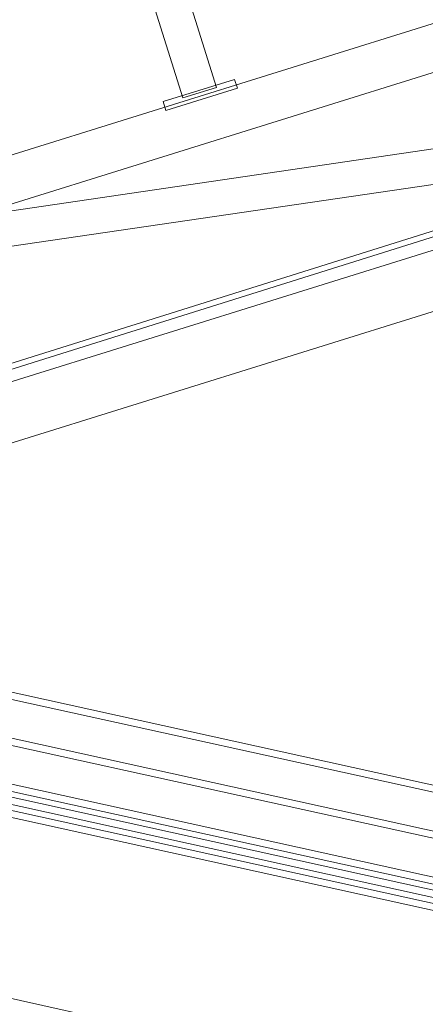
# Model space of a CAD drawing. Header units: millimetres. Extents: x -4738 to 65662, y -68080 to 6847.
# Tile 859 of 1056: x 21895 to 22242, y 1667 to 2510. Entities that reach past the tile are written whole.
import ezdxf

# ---------------------------------------------------------------- set-up
doc = ezdxf.new("R2010")
doc.units = ezdxf.units.MM
for name, color, linetype, lineweight in [('COTAS_P', 1, 'Continuous', 0), ('lateral_C02', 7, 'Continuous', 0), ('lateral_C10', 7, 'Continuous', 0)]:
    doc.layers.add(name, color=color, linetype=linetype, lineweight=lineweight)
doc.dimstyles.new('R19_100', dxfattribs={"dimtxt": 250, "dimasz": 150, "dimexe": 150, "dimexo": 80, "dimgap": 100, "dimtad": 1, "dimtih": 1, "dimtoh": 1, "dimdsep": 46, "dimcen": 0.09, "dimadec": 0, "dimazin": 0, "dimtfac": 1, "dimtdec": 4, "dimtofl": 0, "dimtmove": 0, "dimatfit": 3, "dimfxl": 1, "dimtolj": 1, "dimtzin": 0, "dimarcsym": 0})

# ---------------------------------------------------------------- blocks, each defined once
blk = doc.blocks.new('DIM_R31_4')
at = {"layer": 'COTAS_P'}
for p, q in [((15248.37, 1279.09), (24311.82, 4109.09)), ((24311.82, 4109.09), (24155.23, 4107.34)), ((24311.82, 4109.09), (24182.05, 4021.43)), ((24580.07, 3250), (24311.82, 4109.09)), ((15248.37, 1279.09), (15378.14, 1366.76)), ((15248.37, 1279.09), (15404.97, 1280.85)), ((15516.62, 420), (15248.37, 1279.09))]:
    blk.add_line(p, q, dxfattribs=at)
blk.add_text('9495 P', height=250, rotation=17.34062, dxfattribs=at).set_placement((19750.29, 2789.55))

msp = doc.modelspace()

# ---------------------------------------------------------------- linework, layer by layer
at = {"layer": 'lateral_C02'}
for p, q in [((15575.415, 232.817), (24634.01, 3078.273)), ((15576.913, 228.047), (24635.508, 3073.503)), ((21630.207, 2313.212), (22775.666, 2670.874)), ((21642.129, 2275.03), (22787.589, 2632.692)), ((22063.633, 2451.689), (22036.352, 2539.059)), ((22007.716, 2530.118), (22034.996, 2442.748)), ((21685.346, 2136.62), (22830.806, 2494.282)), ((21633.991, 2308.962), (22836.081, 2485.26)), ((21638.344, 2279.28), (22840.434, 2455.577)), ((22018.173, 2439.59), (22079.264, 2458.665)), ((22020.557, 2431.953), (22081.648, 2451.029)), ((22034.996, 2442.748), (22063.633, 2451.689)), ((22081.648, 2451.029), (22079.264, 2458.665)), ((21700.249, 2088.893), (22845.709, 2446.555)), ((22018.173, 2439.59), (22020.557, 2431.953))]:
    msp.add_line(p, q, dxfattribs=at)
at = {"layer": 'lateral_C10'}
for p, q in [((22494.427, 1761.469), (21610.374, 1956.452)), ((21788.789, 1956.452), (22672.842, 1761.469)), ((21609.275, 1950.571), (22493.328, 1755.589)), ((22671.743, 1755.589), (21787.69, 1950.571)), ((22520.231, 1694.015), (21636.178, 1888.998)), ((22571.029, 1694.015), (21686.976, 1888.998)), ((22621.826, 1694.015), (21737.773, 1888.998)), ((21635.079, 1883.118), (22519.132, 1688.135)), ((21685.877, 1883.118), (22569.93, 1688.135)), ((21736.674, 1883.118), (22620.727, 1688.135)), ((22221.487, 1598.359), (21139.316, 1838.932))]:
    msp.add_line(p, q, dxfattribs=at)

# ---------------------------------------------------------------- dimensions: what is measured, and where the dimension line sits
at = {"layer": 'COTAS_P'}
dim = msp.add_aligned_dim(p1=(15516.618, 420), p2=(24580.067, 3250), distance=900, text='<> P', dimstyle='R19_100', dxfattribs=at)
dim.commit()
dim.dimension.update_dxf_attribs({"geometry": 'DIM_R31_4', "text_midpoint": (19780.096, 2694.095)})

doc.saveas('drawing.dxf')
